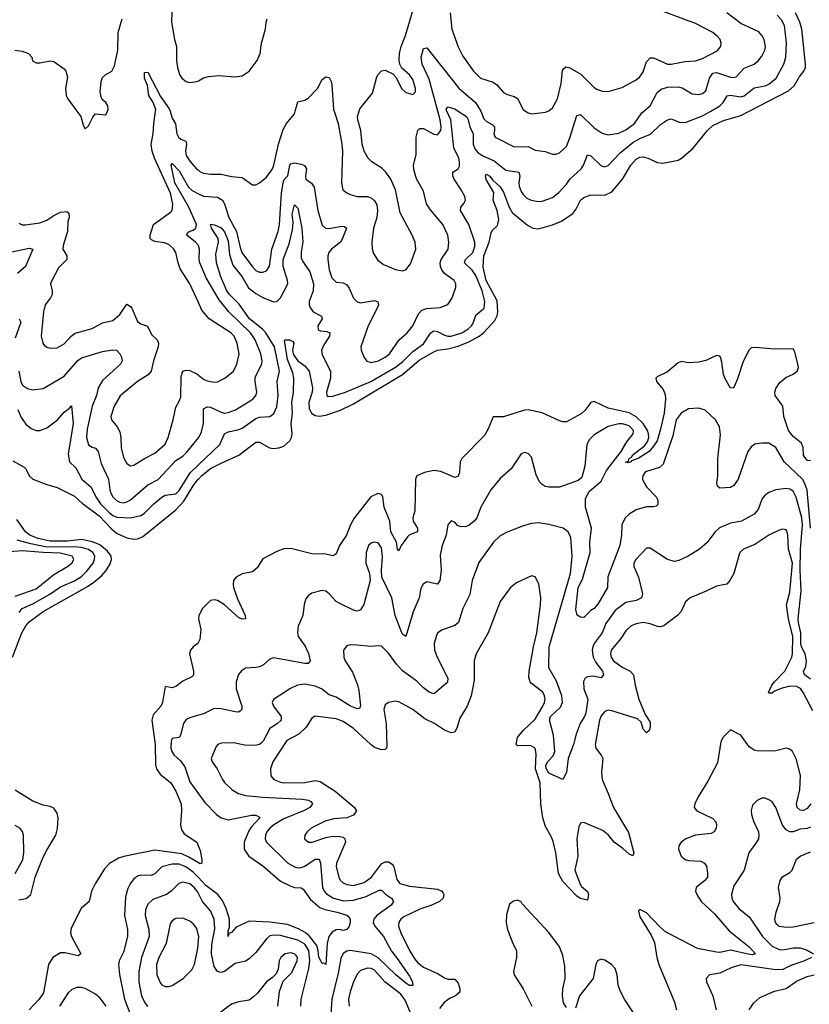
# Model space of a CAD drawing. Header units: inches. Extents: x 1694797 to 1849917, y 907313 to 1017959.
# Tile 643 of 656: x 1808975 to 1813503, y 964881 to 970524. Entities that reach past the tile are written whole.
import ezdxf

# ---------------------------------------------------------------- set-up
doc = ezdxf.new("R2010")
doc.units = ezdxf.units.IN
doc.header["$MEASUREMENT"] = 0
for name, color, linetype in [('B8906', 7, 'Continuous'), ('B8907', 7, 'Continuous'), ('B8916', 7, 'Continuous'), ('B8917', 7, 'Continuous')]:
    doc.layers.add(name, color=color, linetype=linetype)

msp = doc.modelspace()

# ---------------------------------------------------------------- linework, layer by layer
at = {"layer": 'B8906', "color": 5}
for points, elevation in [([(1809302.5, 970000), (1809324.9, 969970), (1809338.8, 969918.8), (1809350, 969898.8), (1809370, 969916), (1809394.7, 969965.3), (1809410, 969984), (1809470, 969978.8), (1809477.9, 970000)], 720), ([(1810000, 968902.5), (1809949.9, 969009.9), (1809895.9, 969095.9), (1809882.9, 969130), (1809869.8, 969190), (1809859.2, 969210), (1809830, 969236.5), (1809805.6, 969245.6), (1809750, 969252.6), (1809730, 969262.2), (1809723.7, 969270), (1809724.1, 969290), (1809741.7, 969350), (1809839.8, 969420.2), (1809848.6, 969431.4), (1809852.7, 969467.3), (1809839.6, 969530), (1809747.2, 969730), (1809734.9, 969770), (1809729.9, 969810), (1809740.7, 969870), (1809744, 969930), (1809754.1, 970000)], 680), ([(1809837, 970000), (1809850, 969959.7), (1809868, 969928), (1809877.1, 969870), (1809885.9, 969850), (1809898.9, 969838.9), (1809927.3, 969827.3), (1809930, 969820.7), (1809932.2, 969810), (1809925.7, 969770), (1809930, 969745.2), (1809950, 969713.5), (1809988.7, 969670), (1810000, 969661.1)], 680), ([(1810000, 969230.9), (1809983, 969250), (1809933.8, 969290), (1809937.5, 969302.5), (1809946.6, 969310), (1809970, 969318.3), (1809984.5, 969330), (1809989.3, 969350), (1809944.8, 969450), (1809865.5, 969590), (1809843.7, 969690), (1809850, 969700.3), (1809890, 969658.3), (1809943.9, 969563.9), (1809964.7, 969544.7), (1810000, 969527)], 660), ([(1808970, 969358.5), (1808990, 969349.3), (1809009.3, 969349.3), (1809090, 969360.9), (1809130, 969374.8), (1809170, 969402.3), (1809210, 969421.2), (1809245.8, 969425.8), (1809256.2, 969416.2), (1809258.5, 969390), (1809252.1, 969367.9), (1809248.8, 969310), (1809223.5, 969230), (1809222.4, 969210), (1809246.2, 969170), (1809244.5, 969150), (1809197.7, 969102.3), (1809158.5, 969030), (1809152.4, 969010), (1809161, 968970), (1809160.6, 968950), (1809152.1, 968930), (1809120.7, 968890), (1809111.3, 968850), (1809098.5, 968710), (1809107.4, 968670), (1809117.3, 968657.3), (1809130, 968647), (1809150, 968641.7), (1809190, 968643.9), (1809230, 968667.1), (1809269.9, 968710.1), (1809292.6, 968727.4), (1809390, 968753.8), (1809450, 968787.5), (1809510, 968799.3), (1809550, 968833.8), (1809590, 968892.9), (1809610, 968880.8), (1809617.4, 968870), (1809650, 968795.2), (1809670, 968781), (1809707.5, 968767.5), (1809730, 968719.5), (1809763.1, 968690), (1809770.2, 968670.2), (1809768.7, 968650), (1809742, 968570), (1809729.4, 968510), (1809711.4, 968488.6), (1809651.3, 968450), (1809551.1, 968368.9), (1809517.1, 968310), (1809497.8, 968250), (1809500.8, 968230), (1809535, 968190), (1809550, 968163), (1809555.9, 968130), (1809557.5, 968070), (1809570, 968014.9), (1809590, 967981.1), (1809610, 967967.2), (1809630, 967970.2), (1809690.4, 968009.6), (1809750, 968039.7), (1809810, 968092.3), (1809826.1, 968130), (1809855, 968230), (1809870, 968302.8), (1809890, 968337.3), (1809898.4, 968361.6), (1809900.6, 968479.4), (1809910.6, 968509.4), (1809930, 968516.3), (1809950, 968514.6), (1809990, 968495.5), (1810000, 968487.7)], 680), ([(1808930, 969192.9), (1809030, 969215.6), (1809050.3, 969210), (1809008.4, 969110), (1808963.2, 969070)], 660), ([(1808972.7, 968810), (1808982.5, 968790), (1808950, 968699.6)], 660), ([(1808970.8, 968510), (1808981.3, 968450), (1808990.4, 968430), (1809019.1, 968410), (1809050, 968402), (1809110, 968410.3), (1809230, 968481.2), (1809308.7, 968571.3), (1809330, 968587.1), (1809450, 968622.7), (1809510, 968632.2), (1809530, 968630.3), (1809548.5, 968608.5), (1809559.6, 968590), (1809563.6, 968570), (1809552.9, 968550), (1809450, 968456.3), (1809425.4, 968414.6), (1809414.7, 968370), (1809390.7, 968310), (1809362.9, 968177.1), (1809357.4, 968130), (1809370, 968087.3), (1809390, 968073.5), (1809410, 968067.7), (1809425.8, 968050), (1809441.5, 967981.5), (1809484.8, 967890), (1809491.3, 967830), (1809497.6, 967810), (1809509.5, 967790), (1809530, 967769.5), (1809550, 967759.2), (1809570, 967755.9), (1809590, 967760.8), (1809610, 967773.4), (1809710, 967858.7), (1809770, 967888.8), (1809870, 967998), (1809910, 968022.6), (1809934.1, 968045.9), (1810000, 968128.3)], 660), ([(1808964.8, 968290), (1808983.6, 968243.6), (1809010, 968205.6), (1809041.5, 968181.5), (1809070, 968170.2), (1809090.6, 968169.4), (1809130, 968185.2), (1809192.8, 968230), (1809230, 968275.2), (1809261.6, 968298.4), (1809271.5, 968311.5), (1809282.4, 968210), (1809253.5, 968033.5), (1809260.2, 967990), (1809296.2, 967956.2), (1809330.9, 967890), (1809385, 967845), (1809411.7, 967790), (1809438.7, 967750), (1809490, 967697.6), (1809510, 967682), (1809532.7, 967672.7), (1809610, 967669.7), (1809670, 967683.6), (1809690, 967696.6), (1809743.4, 967750), (1809790, 967787.5), (1809810, 967799.8), (1809870, 967807.2), (1809890, 967826.8), (1809952.2, 967927.8), (1810000, 967973.3)], 640), ([(1808935.5, 967995.5), (1809000.3, 967960.2), (1809010.4, 967950), (1809030.3, 967910.3), (1809050, 967890.5), (1809130, 967859.6), (1809190, 967843.2), (1809290, 967793.4), (1809332.7, 967752.7), (1809430, 967681.7), (1809503.7, 967603.6), (1809530, 967581.9), (1809590, 967554), (1809630, 967546.9), (1809650, 967548.5), (1809679.1, 967560.9), (1809870, 967715.5), (1809916, 967764), (1809970, 967852.2), (1809998.4, 967890), (1810000, 967891.8)], 620), ([(1808934.1, 966870), (1808987.1, 967010), (1809010, 967050.1), (1809030, 967074), (1809110, 967131.8), (1809364.4, 967275.6), (1809400.1, 967299.9), (1809443.5, 967336.5), (1809471.7, 967368.3), (1809494.1, 967405.9), (1809501.5, 967430), (1809499, 967450), (1809478.9, 967478.9), (1809433.9, 967513.9), (1809391.9, 967531.9), (1809330, 967544.2), (1809250, 967536.3), (1809150, 967535.4), (1809080.8, 967550), (1809032.4, 967570), (1809007.8, 967590), (1808959.1, 967659.1)], 620), ([(1808972.8, 967127.3), (1808990, 967149), (1809050, 967177.1), (1809147.8, 967232.2), (1809210, 967273.2), (1809290, 967308.8), (1809330, 967333.3), (1809359, 967361), (1809395.6, 967410), (1809404.3, 967430), (1809405.6, 967450), (1809394.5, 967470), (1809370, 967487.1), (1809330, 967498.9), (1809290, 967502.5), (1809130, 967500.4), (1809039.4, 967519.4), (1808961.6, 967541.6)], 640), ([(1808950, 967220.3), (1809070, 967262.2), (1809170, 967345), (1809250, 967390.9), (1809274, 967410), (1809285.5, 967430), (1809276.1, 967450), (1809207.1, 967467.1), (1809110, 967470), (1808990, 967480.9), (1808915, 967475)], 660), ([(1810000, 966956), (1809996.5, 966950), (1809970, 966929.8), (1809954.2, 966910), (1809948.5, 966890), (1809971.7, 966790), (1809971.5, 966768.5), (1809962.6, 966757.4), (1809910, 966733.3), (1809870, 966701.8), (1809850, 966694.2), (1809810, 966702.7), (1809794, 966610), (1809783.5, 966590), (1809740.5, 966539.5), (1809732.7, 966510), (1809751.6, 966370), (1809754.3, 966254.3), (1809760.5, 966230), (1809780.2, 966200.2), (1809842.5, 966150), (1809870, 966103.6), (1809900.1, 966030), (1809902.9, 965990), (1809897, 965910), (1809902, 965882), (1809917.8, 965857.8), (1809990.4, 965810), (1810000, 965786.4)], 620), ([(1810000, 966537.9), (1809950, 966523.5), (1809930, 966512.8), (1809914.5, 966490), (1809897.2, 966422.8), (1809890, 966409.5), (1809850, 966403.7), (1809843.1, 966390), (1809841.8, 966350), (1809848.1, 966330), (1809860.3, 966310), (1809896.3, 966276.3), (1809921.3, 966241.3), (1809950, 966155.5), (1810000, 966088.1)], 640), ([(1808970, 965479.9), (1809012.5, 965487.5), (1809039.3, 965510), (1809064.1, 965610), (1809110, 965724.6), (1809130, 965764.9), (1809183.2, 965850), (1809192, 965888), (1809195.8, 965950), (1809190, 965977.4), (1809170, 966005.3), (1809150, 966014.4), (1809110, 966022), (1809050, 966045.3), (1808948.4, 966108.4)], 620), ([(1808948.4, 965630), (1808993.6, 965710), (1808999.1, 965750), (1808996.4, 965850), (1808990.7, 965870.7), (1808976.9, 965890), (1808950, 965906.6)], 640), ([(1810000, 965691.9), (1809945.4, 965725.4), (1809904.3, 965744.3), (1809750, 965764.9), (1809571.5, 965728.5), (1809542.1, 965717.9), (1809490, 965687.6), (1809461.9, 965658.1), (1809407.4, 965572.6), (1809387.5, 965530), (1809373.1, 965470), (1809328.3, 965430), (1809270, 965316.9), (1809267.4, 965290), (1809273.1, 965270), (1809324.9, 965170), (1809310, 965159.1), (1809236, 965176), (1809210, 965176.7), (1809165.7, 965150), (1809140.6, 965110), (1809112.5, 964947.5), (1809087.3, 964910), (1809030, 964849.9)], 620), ([(1810000, 965608), (1809970, 965639.5), (1809928.6, 965670), (1809890, 965684.2), (1809850, 965684.4), (1809790.1, 965669.9), (1809750, 965628.9), (1809730, 965619.1), (1809670, 965620.7), (1809650, 965616.4), (1809630, 965601.1), (1809608.8, 965571.2), (1809595.5, 965544.5), (1809582, 965498), (1809576.1, 965390), (1809593.5, 965310), (1809594, 965270), (1809570, 965179.3), (1809546.4, 965130), (1809542.6, 965110), (1809547.1, 965052.9), (1809575.7, 964910), (1809606.1, 964830)], 640), ([(1810000, 965515.5), (1809992.3, 965530), (1809975.4, 965550), (1809950, 965571.7), (1809910, 965582), (1809887.3, 965572.7), (1809844.5, 965530), (1809817.8, 965510), (1809738.1, 965481.9), (1809710, 965454.8), (1809697.2, 965422.8), (1809695, 965390), (1809715.3, 965310), (1809717.1, 965270), (1809673.3, 965150), (1809659.2, 965070), (1809657.6, 965010), (1809674.3, 964930), (1809690, 964893.6), (1809708.6, 964868.6)], 660), ([(1810000, 965276.2), (1809990, 965316.4), (1809970, 965343.1), (1809950, 965358), (1809910, 965374), (1809870, 965372.4), (1809850, 965359.6), (1809838, 965342), (1809815.4, 965230), (1809772.7, 965150), (1809759.2, 965110), (1809761.6, 965050), (1809782.3, 965002.3), (1809791.5, 964991.5), (1809810, 964982.7), (1809830, 964982.7), (1809850, 964989.4), (1809911.6, 965028.4), (1809961.3, 965078.7), (1809977.1, 965110), (1809997.2, 965202.8), (1810000, 965246)], 680), ([(1809471.5, 964870), (1809436.5, 964916.5), (1809410, 964939.9), (1809350, 964972.5), (1809330, 964978.3), (1809302.5, 964977.5), (1809274.1, 964965.9), (1809253.3, 964946.7), (1809203.6, 964870)], 640)]:
    msp.add_lwpolyline(points, dxfattribs=dict(at, elevation=elevation))
at = {"layer": 'B8907', "color": 5}
for points, elevation in [([(1809848.9, 970628.9), (1809845.4, 970510), (1809862.6, 970410), (1809874.2, 970370), (1809874.6, 970290), (1809879.8, 970250), (1809890.8, 970210.8), (1809903.9, 970190), (1809930, 970169.1), (1809950, 970163.6), (1809990, 970169.2), (1810000, 970174.4)], 720), ([(1809477.9, 970000), (1809481.6, 970010), (1809479.6, 970030), (1809470, 970049.2), (1809447.1, 970067.1), (1809441.6, 970081.6), (1809437.2, 970110), (1809442, 970170), (1809450, 970192.7), (1809470, 970210.4), (1809503.7, 970230), (1809519.6, 970260.4), (1809538, 970350), (1809540.5, 970450), (1809562.5, 970530)], 720), ([(1808947.3, 970350), (1808990, 970342.9), (1809026, 970330), (1809044.9, 970310), (1809049.1, 970289.1), (1809070, 970277.6), (1809090, 970276.9), (1809150, 970288.1), (1809170, 970284.7), (1809230, 970242.4), (1809240.3, 970230), (1809250, 970194), (1809238.7, 970130), (1809241.1, 970090), (1809250.4, 970070), (1809302.5, 970000)], 720), ([(1809754.1, 970000), (1809755.6, 970010), (1809740.4, 970050), (1809716.1, 970090), (1809707.1, 970147.1), (1809691.3, 970190), (1809690, 970220.7), (1809710, 970224.2), (1809783.1, 970083.1), (1809832.9, 970012.9), (1809837, 970000)], 680)]:
    msp.add_lwpolyline(points, dxfattribs=dict(at, elevation=elevation))
at = {"layer": 'B8916', "color": 5}
for points, elevation in [([(1810000, 967891.8), (1810017.1, 967910), (1810070, 967951.1), (1810130, 967983.5), (1810232.2, 968027.8), (1810330, 968102.7), (1810350, 968103.7), (1810408, 968070), (1810430, 968066), (1810460.7, 968070), (1810490, 968080.1), (1810524.9, 968110), (1810534.5, 968130), (1810536.7, 968150), (1810531.3, 968210), (1810538.9, 968270), (1810536.1, 968330), (1810545.4, 968390), (1810546.6, 968470), (1810540.8, 968500.8), (1810510, 968577.2), (1810494, 968686), (1810498, 968690), (1810522, 968690), (1810540.7, 968680.7), (1810547.3, 968670), (1810539.5, 968630), (1810544.2, 968604.2), (1810569.2, 968569.2), (1810610, 968539.7), (1810634.5, 968510), (1810654.6, 968414.6), (1810651.9, 968390), (1810633.9, 968330), (1810635, 968295), (1810648.8, 968268.8), (1810670, 968255.7), (1810692.3, 968252.3), (1810730, 968257.1), (1810814.1, 968285.9), (1810890, 968322.1), (1811170, 968490.4), (1811266.2, 968573.8), (1811350, 968621.5), (1811370, 968631), (1811430, 968638), (1811490, 968653.9), (1811550, 968678.4), (1811610, 968710.1), (1811634.5, 968730), (1811700.2, 968799.8), (1811713.6, 968826.4), (1811717.6, 968850), (1811712.4, 968912.4), (1811650, 969029.3), (1811633.3, 969106.7), (1811636.6, 969170), (1811667.2, 969250), (1811677.7, 969302.3), (1811684.7, 969315.3), (1811715.1, 969344.9), (1811721.7, 969378.3), (1811713.6, 969430), (1811690.6, 969490), (1811694.4, 969534.4), (1811650, 969608.4), (1811645.7, 969630), (1811650, 969638.9), (1811670, 969627.4), (1811685.9, 969605.9), (1811730, 969567.1), (1811750, 969535), (1811781.3, 969450), (1811799.6, 969419.6), (1811886.1, 969346.1), (1811917.6, 969330), (1811950, 969325.1), (1812030, 969347.8), (1812080.8, 969370), (1812146.3, 969413.7), (1812164.4, 969435.6), (1812190, 969490.3), (1812210, 969504.9), (1812250, 969520.2), (1812330, 969519.1), (1812370, 969537.7), (1812430.7, 969609.3), (1812479.1, 969690), (1812510, 969724.2), (1812530, 969735.4), (1812550, 969737.6), (1812579.1, 969730), (1812630, 969706.3), (1812662, 969702), (1812750, 969719.7), (1812770, 969731.1), (1812834.7, 969785.3), (1812918, 969890), (1812950, 969918.5), (1813010, 969947.2), (1813110, 969975), (1813158, 970000)], 620), ([(1810000, 967973.3), (1810122.3, 968090), (1810150, 968151.3), (1810170, 968162), (1810225.9, 968174.1), (1810250, 968183.9), (1810330, 968239.3), (1810350, 968245.9), (1810410, 968250.2), (1810431.9, 968268.1), (1810450, 968304.9), (1810457.8, 968370), (1810451.9, 968450), (1810464.6, 968510), (1810436.2, 968650), (1810386.4, 968730), (1810368, 968750), (1810293.6, 968810), (1810234.5, 968894.5), (1810177.7, 968950), (1810163.2, 968970), (1810128.1, 969050), (1810103, 969130), (1810100.1, 969179.9), (1810115.5, 969250), (1810112.8, 969270), (1810074.5, 969330), (1810070, 969352.9), (1810091.8, 969348.2), (1810130, 969331.1), (1810150, 969308), (1810170, 969257.7), (1810177.9, 969177.9), (1810197.8, 969117.8), (1810250.8, 969050.8), (1810287.4, 968987.4), (1810330, 968954.4), (1810370, 968931.5), (1810430, 968907.6), (1810450, 968909.3), (1810470, 968930.2), (1810512.1, 969010), (1810511.3, 969030), (1810486.4, 969110), (1810485.3, 969150), (1810519.6, 969240.4), (1810539.9, 969320.1), (1810543.2, 969363.2), (1810537.1, 969410), (1810550, 969462.4), (1810570, 969443.8), (1810593.3, 969330), (1810598.3, 969250), (1810588.4, 969191.6), (1810590, 969158.8), (1810598.5, 969138.5), (1810638.8, 969078.8), (1810660.4, 969010), (1810658.8, 968970), (1810634.6, 968910), (1810635.3, 968890), (1810641.8, 968870), (1810657.3, 968850), (1810705.2, 968825.2), (1810710.2, 968810), (1810685.5, 968770), (1810686.6, 968746.6), (1810700.1, 968740.1), (1810736.6, 968736.6), (1810753.1, 968730), (1810751, 968710), (1810718.5, 968661.5), (1810705.6, 968630), (1810710, 968603.7), (1810757, 968510), (1810756.8, 968470), (1810734.7, 968390), (1810737.1, 968370), (1810744.6, 968364.6), (1810770, 968366.2), (1810844.2, 968390), (1810988.9, 968450), (1811130, 968532.8), (1811170, 968563), (1811230, 968622.2), (1811290, 968667.3), (1811330, 968728.4), (1811342.5, 968737.5), (1811350, 968740.9), (1811370, 968737.7), (1811410, 968715.8), (1811430, 968709.6), (1811450, 968710.1), (1811510, 968729.7), (1811544.2, 968750), (1811566.4, 968770), (1811575.4, 968784.6), (1811590.8, 968830), (1811638.4, 968870), (1811642.4, 968910), (1811626.9, 968970), (1811590, 969058.7), (1811570, 969088.3), (1811526.5, 969130), (1811531.4, 969150), (1811573.5, 969190), (1811584.3, 969224.3), (1811583.9, 969250), (1811551.1, 969351.1), (1811503.5, 969430), (1811504.7, 969450), (1811521.5, 969470), (1811530.6, 969489.4), (1811527.5, 969510), (1811506.8, 969550), (1811467, 969610), (1811459.3, 969630), (1811458.7, 969650), (1811490, 969670.4), (1811496.1, 969683.9), (1811497.2, 969710), (1811492.6, 969730), (1811465.2, 969790), (1811446.3, 969950), (1811424.8, 970000)], 640), ([(1810000, 969527), (1810030, 969511.9), (1810110, 969507.3), (1810137.5, 969490), (1810149.1, 969469.1), (1810173.5, 969390), (1810217.5, 969310), (1810238.5, 969218.5), (1810249.6, 969190), (1810310, 969107.6), (1810330, 969086), (1810350, 969077.7), (1810370, 969078), (1810390, 969085.2), (1810407.9, 969112.1), (1810421.3, 969210), (1810456.7, 969310), (1810465, 969350), (1810476.5, 969530), (1810485.2, 969590), (1810492.2, 969607.8), (1810511.9, 969630), (1810524, 969690), (1810530, 969698.2), (1810550, 969703.4), (1810590, 969696.4), (1810607.9, 969687.9), (1810619.1, 969670), (1810613.3, 969630), (1810615.2, 969610), (1810647.6, 969587.6), (1810664.1, 969564.1), (1810684.4, 969430), (1810710, 969347.2), (1810729.5, 969329.5), (1810746.8, 969326.8), (1810821.7, 969341.7), (1810838.2, 969338.2), (1810848.2, 969330), (1810826.6, 969270), (1810814.6, 969250), (1810763.5, 969210), (1810748.1, 969190), (1810742.1, 969170), (1810741.1, 969150), (1810750, 969091), (1810765, 969045), (1810790, 969019.5), (1810830, 969015.5), (1810850, 969005.2), (1810864.7, 968984.7), (1810890, 968928.4), (1810910, 968906.3), (1810930, 968901.2), (1811010, 968915), (1811027.8, 968907.7), (1811031.8, 968890), (1811024.8, 968870), (1810973.5, 968770), (1810932, 968650), (1810932.2, 968630), (1810950, 968587.7), (1810966.3, 968566.3), (1810990, 968559.1), (1811032.8, 968570), (1811070.8, 968590), (1811095.3, 968610), (1811151.3, 968688.7), (1811197.1, 968730), (1811230, 968769.2), (1811261.7, 968838.3), (1811280.4, 968859.7), (1811310, 968869.3), (1811385.6, 968874.4), (1811430, 968891.5), (1811453.5, 968926.5), (1811476.8, 968990), (1811475.6, 969010), (1811466.2, 969030), (1811410.3, 969070.3), (1811394.7, 969090), (1811387.7, 969110), (1811385.6, 969130), (1811391.2, 969150), (1811432.5, 969210), (1811436.5, 969250), (1811429.8, 969290), (1811400.9, 969350), (1811330, 969434.5), (1811308.2, 969468.2), (1811290, 969542), (1811250, 969611.8), (1811234.7, 969665.2), (1811233.7, 969690), (1811248.3, 969750), (1811248.9, 969851.1), (1811257.6, 969890), (1811270, 969901.3), (1811290, 969900.9), (1811350, 969867.7), (1811370, 969865.2), (1811389.8, 969890), (1811392, 969908), (1811386, 969950), (1811372.6, 970000)], 660), ([(1810000, 969661.1), (1810010, 969653.2), (1810030, 969645), (1810070, 969639.8), (1810130, 969639.8), (1810190, 969626.2), (1810250, 969619.7), (1810310, 969578.4), (1810330, 969578.4), (1810350, 969588.4), (1810390, 969622), (1810424.2, 969670), (1810432.8, 969690), (1810459.4, 969810), (1810485.9, 969894.1), (1810505.8, 969930), (1810550, 969983.9), (1810554.7, 970000)], 680), ([(1810778.5, 970000), (1810801.5, 969930), (1810822.4, 969810), (1810826, 969770), (1810819.6, 969590), (1810828.7, 969550), (1810850, 969532), (1810870, 969522.3), (1810910, 969511.7), (1810970, 969510.2), (1810990, 969503.6), (1811010, 969486.7), (1811022.7, 969462.7), (1811027, 969430), (1811022.7, 969390), (1811004.5, 969330), (1810994.9, 969250), (1810995.3, 969210), (1811003.6, 969183.6), (1811027, 969147), (1811061.6, 969121.6), (1811130, 969092.9), (1811170, 969084.9), (1811190, 969090.5), (1811215.8, 969124.2), (1811245.6, 969210), (1811242.2, 969250), (1811225.6, 969290), (1811157.3, 969417.3), (1811129.8, 969550), (1811103.5, 969610), (1811074.8, 969650), (1811052.4, 969672.4), (1810994.3, 969710), (1810974, 969730), (1810951.2, 969770), (1810938, 969810), (1810932.1, 969890), (1810913.6, 969950), (1810911.6, 969970), (1810921.4, 970000)], 680), ([(1811490.1, 970000), (1811536.1, 969970), (1811547.5, 969950), (1811556.6, 969910), (1811574.5, 969870), (1811575.2, 969810), (1811585, 969785), (1811602.8, 969762.8), (1811630, 969743.3), (1811695.3, 969715.3), (1811762.6, 969662.6), (1811837.4, 969650), (1811843.2, 969630), (1811836.8, 969590), (1811839, 969570), (1811850, 969539.5), (1811861.6, 969521.6), (1811882.1, 969502.1), (1811907.7, 969490), (1811950, 969482.8), (1811970, 969483.9), (1812030, 969505.2), (1812066.2, 969533.8), (1812110, 969580.8), (1812129.8, 969610), (1812194.9, 969670), (1812208.8, 969690), (1812229.9, 969750.1), (1812250, 969744.1), (1812310, 969686.8), (1812330, 969680.2), (1812350, 969689.2), (1812418.8, 969761.2), (1812490, 969820.6), (1812530, 969843.6), (1812592, 969868), (1812650, 969923.2), (1812690, 969950.3), (1812710, 969956.5), (1812756.9, 969936.9), (1812790, 969934.5), (1812890, 969973.2), (1812937.5, 970000)], 640), ([(1811618.3, 970000), (1811635.5, 969955.5), (1811650, 969942.1), (1811684.1, 969924.1), (1811697.2, 969910), (1811698.2, 969890), (1811692.9, 969870), (1811701.3, 969850), (1811810, 969795.9), (1811890, 969797.7), (1811930, 969776.8), (1811988.6, 969768.6), (1812030, 969752.9), (1812050, 969752.9), (1812070, 969760.9), (1812110, 969798), (1812130, 969847), (1812170, 969974.3), (1812190, 969980.2), (1812270, 969904.2), (1812314.4, 969874.4), (1812350, 969864.7), (1812410, 969873.9), (1812450, 969893.6), (1812499.8, 969930), (1812542.9, 969990), (1812554.6, 970000)], 660), ([(1811876.1, 970000), (1811890, 969990.3), (1811910, 969985.5), (1811990, 969994.9), (1812004.3, 970000)], 680), ([(1810000, 968128.3), (1810001.4, 968130), (1810018.1, 968161.9), (1810029.4, 968210.6), (1810030, 968293.4), (1810050, 968305.4), (1810070, 968304.1), (1810130, 968275.8), (1810150, 968270.1), (1810170, 968273.1), (1810212, 968288), (1810311.1, 968350), (1810328.2, 968370), (1810335.6, 968390), (1810325.3, 968450), (1810325.4, 968474.6), (1810363.4, 968550), (1810365, 968570), (1810357.9, 968610), (1810325.4, 968690), (1810298.7, 968730), (1810173.7, 968850), (1810118.9, 968918.9), (1810044.3, 969044.3), (1810007.1, 969130), (1810003.4, 969150), (1810007, 969210), (1810000.8, 969230), (1810000, 969230.9)], 660), ([(1810000, 968487.7), (1810030, 968464.1), (1810050, 968455.1), (1810090, 968446), (1810110, 968448), (1810151.9, 968470), (1810201.2, 968510), (1810221, 968550), (1810233.6, 968606.4), (1810222.2, 968670), (1810204.5, 968710), (1810185, 968730), (1810061.2, 968810), (1810019.9, 968859.9), (1810000, 968902.5)], 680), ([(1813510, 967995.1), (1813490, 967998.7), (1813470, 968027.6), (1813467.5, 968070), (1813457.5, 968097.5), (1813410, 968135.8), (1813384, 968170), (1813356.1, 968250), (1813349.9, 968310), (1813307.4, 968370), (1813305.7, 968390), (1813311.1, 968410), (1813334.2, 968445.7), (1813367.2, 968472.8), (1813410, 968493.1), (1813433.6, 968510), (1813440.2, 968530), (1813437.5, 968550), (1813419.8, 968619.8), (1813410, 968638.2), (1813304.8, 968635.2), (1813194.3, 968645.7), (1813170, 968642.8), (1813153.3, 968626.7), (1813121.4, 968558.6), (1813090, 968465.2), (1813070, 968415.3), (1813066, 968414), (1813050, 968413.2), (1813018.3, 968470), (1813009.7, 968490.3), (1813001.1, 968561.1), (1812993.3, 968590), (1812990, 968595.1), (1812970, 968599.3), (1812908.7, 968571.3), (1812870, 968561.6), (1812810, 968558.4), (1812770, 968564.5), (1812750, 968558.4), (1812690, 968506), (1812630, 968477.2), (1812622.8, 968470), (1812626, 968450), (1812664.7, 968404.7), (1812675.4, 968375.4), (1812678.9, 968350), (1812670.1, 968270.1), (1812650, 968177.7), (1812630, 968110.8), (1812610, 968079.5), (1812583.5, 968050), (1812520.9, 968010), (1812483.6, 967996.4), (1812480.3, 967990), (1812463.6, 967983.6), (1812450.5, 967989.5), (1812450, 967986), (1812449.9, 967990), (1812465.1, 967994.9), (1812469.9, 968010), (1812483.1, 968016.9), (1812489.9, 968030), (1812557.8, 968082.2), (1812575.2, 968104.8), (1812581.9, 968130), (1812581.5, 968150), (1812574.8, 968170), (1812549.6, 968209.6), (1812510, 968248.2), (1812470, 968270.8), (1812350, 968297.2), (1812270, 968336.5), (1812250, 968330.9), (1812215.9, 968284.1), (1812194.2, 968265.8), (1812110, 968218.6), (1812090, 968218.6), (1812070, 968224.8), (1811970, 968271.7), (1811890, 968287.7), (1811870, 968285.7), (1811750, 968248.4), (1811690, 968248), (1811661.4, 968178.6), (1811639.3, 968140.7), (1811510.2, 968010), (1811501.5, 967990), (1811496.5, 967930), (1811490, 967907.3), (1811470, 967900.4), (1811390, 967934.1), (1811350, 967940.6), (1811295.3, 967930), (1811253.2, 967910), (1811244.1, 967890), (1811240.5, 967710), (1811229.4, 967670), (1811231, 967650), (1811256.1, 967610), (1811256.9, 967590), (1811210, 967571.3), (1811198.9, 967561.1), (1811161.5, 967510), (1811150, 967479.3), (1811142, 967490), (1811136.5, 967530), (1811102.9, 967590), (1811097.4, 967650), (1811064.1, 967730), (1811057.2, 967790), (1811050, 967802.9), (1811029.5, 967809.5), (1810988.9, 967790), (1810893.3, 967666.7), (1810871.1, 967628.9), (1810848.6, 967570), (1810809.5, 967510.5), (1810790, 967463.6), (1810782.2, 967457.8), (1810770, 967452.4), (1810730, 967461.2), (1810650, 967462.7), (1810530, 967492.9), (1810490, 967492.4), (1810450, 967476.5), (1810370, 967433.8), (1810337, 967383), (1810310, 967359.3), (1810250, 967348.1), (1810217.3, 967330), (1810201.8, 967310), (1810198.7, 967290), (1810201.7, 967270), (1810224.3, 967204.3), (1810268.9, 967110), (1810270, 967089.6), (1810250, 967087.8), (1810230, 967098.9), (1810150.3, 967170.3), (1810110, 967195.7), (1810090, 967199.6), (1810070, 967195), (1810023.5, 967150), (1810003, 967110), (1810000.2, 967090), (1810014.4, 967030), (1810008.8, 966971.2), (1810000, 966956)], 620), ([(1813509.1, 967610), (1813490, 967828), (1813475.8, 967870), (1813463.8, 967890), (1813358.9, 967990), (1813311.6, 968071.6), (1813270, 968097.7), (1813230, 968098), (1813190, 968092.1), (1813170, 968076.9), (1813150.2, 968050), (1813095, 967890), (1813070, 967854.3), (1813050, 967843.5), (1812990, 967838.4), (1812977, 967850), (1812972.8, 967870), (1812977.5, 967910), (1812978.3, 968010), (1812994.2, 968145.8), (1812988.4, 968190), (1812965, 968230), (1812905.7, 968285.7), (1812870, 968297.8), (1812810, 968293.8), (1812767.7, 968270), (1812739.8, 968230), (1812720.3, 968139.7), (1812663.8, 967976.2), (1812643.1, 967956.9), (1812570, 967935.5), (1812560.3, 967930), (1812547.8, 967910), (1812546.5, 967890), (1812555.3, 967870), (1812570, 967846), (1812623.7, 967790), (1812633.4, 967770), (1812633.9, 967746.1), (1812623.7, 967736.3), (1812610, 967732.8), (1812570, 967731.8), (1812510, 967714.4), (1812470, 967690.6), (1812446.4, 967670), (1812428.6, 967630), (1812426.3, 967570), (1812415.5, 967510), (1812348.2, 967331.8), (1812344.9, 967270), (1812290, 967173.6), (1812270, 967149.7), (1812250, 967138.7), (1812210, 967098.4), (1812190, 967099.5), (1812171.2, 967111.2), (1812164.8, 967144.8), (1812177.8, 967270), (1812202.1, 967317.9), (1812245.8, 967470), (1812244.9, 967530), (1812253.8, 967610), (1812220.2, 967730), (1812220.2, 967779.8), (1812239.7, 967820.3), (1812310, 967879.5), (1812339.3, 967940.7), (1812423.4, 968050), (1812455.6, 968104.4), (1812492.2, 968150), (1812494.1, 968170), (1812470, 968196.5), (1812431.3, 968208.7), (1812410, 968208), (1812350, 968192.1), (1812270, 968144.8), (1812242.1, 968117.9), (1812227.2, 968090), (1812215, 967965), (1812199.1, 967900.9), (1812177.3, 967882.7), (1812070, 967845.7), (1812010, 967845.1), (1811988.9, 967848.9), (1811970, 967859.6), (1811955.6, 967875.6), (1811936.4, 967916.4), (1811910, 968017.2), (1811890, 968038), (1811870, 968043.7), (1811850, 968036), (1811793, 967950), (1811730, 967894.5), (1811676.4, 967830), (1811619, 967730), (1811596.9, 967670), (1811581.8, 967650), (1811550, 967624.8), (1811530, 967617.8), (1811499.3, 967619.3), (1811486.3, 967626.3), (1811470, 967645.2), (1811450, 967652.7), (1811430.8, 967630), (1811421.1, 967570), (1811396.9, 967510), (1811385.3, 967454.7), (1811390.9, 967369.1), (1811384.6, 967310), (1811370, 967289.8), (1811310, 967302), (1811287.8, 967290), (1811275.6, 967264.4), (1811265, 967210), (1811232, 967130), (1811190, 966989.6), (1811170, 967002.4), (1811166.3, 967010), (1811128.2, 967110), (1811108.6, 967210), (1811051.6, 967330), (1811049.5, 967369.5), (1811054.8, 967445.2), (1811050, 967497), (1811030, 967526.9), (1811004, 967530), (1810990, 967524), (1810976, 967510), (1810961.8, 967470), (1810959.6, 967410), (1810981.3, 967350), (1810984.4, 967310), (1810947.5, 967172.5), (1810930, 967141.3), (1810910, 967134.8), (1810890, 967140.8), (1810810, 967177.9), (1810788.9, 967190), (1810750, 967234), (1810730, 967248.5), (1810710, 967253.7), (1810650, 967238), (1810630, 967222.7), (1810615.8, 967204.2), (1810607.1, 967172.9), (1810599.3, 967110), (1810572.5, 967047.5), (1810568.4, 967011.6), (1810572.4, 966990), (1810612.9, 966932.9), (1810631.3, 966891.3), (1810640.3, 966850), (1810630, 966835.1), (1810610, 966834.4), (1810430, 966867.7), (1810410, 966859.1), (1810372.9, 966827.1), (1810350, 966816.2), (1810330, 966810.7), (1810270, 966807.1), (1810247.6, 966792.4), (1810230, 966771.8), (1810216.5, 966730), (1810217.1, 966690), (1810248.2, 966590), (1810248.7, 966570), (1810239.3, 966560.7), (1810230, 966556), (1810210, 966556.8), (1810130, 966574.5), (1810090, 966575.9), (1810030, 966546.6), (1810000, 966537.9)], 640), ([(1813510, 966745.3), (1813475.6, 966770), (1813470, 966789.2), (1813482.5, 966817.4), (1813486.2, 966850), (1813478.1, 966890), (1813457.9, 966930), (1813453.3, 966950), (1813454.3, 967010), (1813440.4, 967070), (1813438.7, 967090), (1813456, 967250), (1813450.8, 967370), (1813451.9, 967488.1), (1813464.4, 967630), (1813459.1, 967670), (1813426.8, 967786.8), (1813410, 967821.5), (1813390, 967834), (1813370, 967836.7), (1813310, 967829.9), (1813270, 967814.4), (1813245.2, 967794.8), (1813230, 967775.8), (1813210, 967716.2), (1813185.7, 967690), (1813113, 967650), (1813050, 967637.8), (1812988.5, 967611.5), (1812963.5, 967590), (1812914.3, 967525.7), (1812872.4, 967490), (1812808, 967450), (1812755.4, 967424.6), (1812730, 967419.8), (1812690, 967429.8), (1812590, 967496.2), (1812570, 967495.1), (1812508.6, 967431.4), (1812496.9, 967410), (1812495.8, 967390), (1812523.3, 967330), (1812546, 967234), (1812539.5, 967210), (1812510, 967195.3), (1812450, 967183.2), (1812390, 967138.3), (1812336.5, 967063.5), (1812314.2, 967010), (1812269.1, 966950), (1812261.5, 966930), (1812257.9, 966910), (1812263.3, 966870), (1812279.5, 966839.5), (1812315.9, 966790), (1812322.4, 966770), (1812310, 966752.8), (1812261.8, 966761.8), (1812230, 966758.5), (1812217.8, 966750), (1812208.2, 966731.8), (1812209.2, 966690), (1812232.1, 966630), (1812221.1, 966550), (1812214.2, 966530), (1812189.2, 966490.8), (1812165.5, 966430), (1812150, 966369.6), (1812120.3, 966290), (1812110.2, 966209.8), (1812090, 966169.7), (1812010, 966206.5), (1811993.4, 966233.4), (1811992.4, 966250), (1812001.7, 966270), (1812034.8, 966305.2), (1812042.7, 966330), (1812035.7, 966424.3), (1812012.5, 966510), (1812019.6, 966530), (1812076.2, 966583.8), (1812088.3, 966610), (1812082.9, 966650), (1812053.9, 966733.9), (1812009.4, 966809.4), (1812010.6, 966930), (1812133.1, 967350), (1812143.7, 967450), (1812135.9, 967555.9), (1812119.7, 967590), (1812091.8, 967610), (1812010, 967632), (1811950, 967639.9), (1811910, 967637.3), (1811857.6, 967622.4), (1811770, 967587.1), (1811730, 967566), (1811691.6, 967530), (1811607, 967413), (1811570.2, 967310), (1811557.1, 967230), (1811515.6, 967150), (1811492, 967070), (1811470, 967053.1), (1811393.9, 967026.1), (1811371.5, 967008.5), (1811365.1, 966994.9), (1811351.3, 966950), (1811353.7, 966910), (1811368.8, 966870), (1811430.9, 966750), (1811428.4, 966730), (1811420.6, 966719.4), (1811355.4, 966664.6), (1811350, 966660.4), (1811322.4, 966670), (1811290, 966694.8), (1811252.5, 966732.5), (1811170, 966791.9), (1811134.9, 966830), (1811090, 966894), (1811050, 966934), (1811030, 966936.4), (1810988.1, 966931.9), (1810910, 966940.4), (1810870, 966940.5), (1810850, 966935.6), (1810832.2, 966910), (1810833.8, 966870), (1810841.3, 966850), (1810884.2, 966784.2), (1810911.3, 966711.3), (1810919.1, 966679.1), (1810929, 966591), (1810923.1, 966576.9), (1810910, 966574), (1810872.1, 966590), (1810790, 966642.2), (1810750, 966655.2), (1810705.1, 966690), (1810670, 966705.4), (1810610, 966716.7), (1810568.9, 966711.1), (1810528.3, 966691.7), (1810431.3, 966628.7), (1810423.6, 966610), (1810430.2, 966590), (1810475, 966530), (1810474.2, 966510), (1810452.8, 966490), (1810410, 966462.7), (1810371.9, 966390), (1810361.1, 966378.9), (1810350, 966370.6), (1810333.4, 966366.6), (1810290, 966364.7), (1810265.8, 966365.8), (1810200.6, 966380.6), (1810130, 966378.7), (1810110.5, 966370), (1810101.5, 966358.5), (1810073.1, 966290), (1810079.6, 966270), (1810108.2, 966230), (1810137.2, 966170), (1810150, 966152.9), (1810192.8, 966110), (1810228.9, 966088.9), (1810270, 966078.7), (1810367.8, 966067.8), (1810596.3, 966056.3), (1810631.2, 966051.2), (1810644.2, 966044.2), (1810654.3, 966030), (1810639.1, 966010), (1810602.8, 965990), (1810490, 965944.3), (1810433.2, 965910), (1810410.2, 965890), (1810392.5, 965870), (1810383.7, 965850), (1810383, 965830), (1810391.2, 965810), (1810510, 965692.5), (1810550, 965668.8), (1810570, 965663.9), (1810590, 965665.1), (1810610, 965673.1), (1810670, 965712.2), (1810693.2, 965713.2), (1810700.4, 965690), (1810710.6, 965550), (1810720.4, 965530), (1810734.8, 965514.8), (1810770, 965491.8), (1810830, 965473.8), (1810890, 965477.8), (1810961, 965499), (1811035.8, 965535.8), (1811050, 965534.7), (1811072.8, 965512.8), (1811106.5, 965490), (1811117.8, 965470), (1811104.2, 965450), (1811022.5, 965390), (1811005.3, 965370), (1811002.6, 965350), (1811012.1, 965330), (1811060.6, 965270), (1811106.1, 965186.1), (1811136.4, 965150), (1811210, 965043.2), (1811227.9, 965010), (1811230.1, 964989.9), (1811210, 964988.6), (1811190, 965002.7), (1811131.5, 965050), (1811030, 965146.7), (1810990.7, 965170.7), (1810870, 965190.4), (1810850, 965185.4), (1810830, 965171.7), (1810816.5, 965143.5), (1810801, 965059), (1810764.8, 964910), (1810752.3, 964710)], 660), ([(1813522.7, 966562.7), (1813467.7, 966667.7), (1813451.2, 966691.2), (1813430, 966702.4), (1813390, 966703.6), (1813346.3, 966693.7), (1813303.9, 966676), (1813290, 966665.2), (1813270, 966663.7), (1813268.5, 966668.5), (1813288.4, 966710), (1813303.4, 966730), (1813363.2, 966790), (1813403, 966870), (1813406.5, 966890), (1813407.5, 966990), (1813383.3, 967090), (1813372.4, 967170), (1813390, 967243), (1813405.8, 967410), (1813384, 967490), (1813379.9, 967570), (1813374.1, 967594.1), (1813370, 967600.5), (1813350, 967604.8), (1813330, 967598.4), (1813270, 967569), (1813190, 967517.3), (1813124.4, 967490), (1813106.8, 967473.2), (1813100, 967460), (1813070.1, 967349.9), (1813047.4, 967310), (1813030.4, 967290), (1812970, 967278.2), (1812911.7, 967248.3), (1812819.1, 967210), (1812792.7, 967187.3), (1812767, 967133), (1812749.4, 967110.6), (1812669.4, 967050.6), (1812650, 967044.4), (1812633.1, 967046.9), (1812590, 967062.2), (1812550, 967068.5), (1812510, 967061.7), (1812481.1, 967050), (1812450, 967021.5), (1812421.7, 966978.3), (1812366, 966910), (1812362, 966890), (1812366.3, 966870), (1812380.6, 966850), (1812430, 966812.6), (1812474.6, 966790), (1812494.5, 966770), (1812503.2, 966710), (1812525.9, 966630), (1812561.5, 966541.5), (1812590, 966497.3), (1812591, 966470), (1812583.8, 966450), (1812570, 966437.6), (1812550, 966458), (1812538.2, 966498.1), (1812516.9, 966516.9), (1812370, 966563.8), (1812350, 966566.3), (1812330, 966559.8), (1812310, 966535.1), (1812299.8, 966510), (1812274.7, 966370), (1812278.6, 966350), (1812309, 966310), (1812318, 966290), (1812310.2, 966209.8), (1812314, 966170), (1812350.1, 966090), (1812379.1, 966010), (1812466.7, 965866.7), (1812495.9, 965750), (1812490, 965732.3), (1812470, 965741.2), (1812434.3, 965774.3), (1812382.9, 965810), (1812351.1, 965851.1), (1812318, 965878), (1812210, 965923.4), (1812190, 965919.2), (1812180.9, 965899.1), (1812168.9, 965830), (1812176.1, 965730), (1812158, 965650), (1812189.4, 965569.4), (1812197.1, 965557.1), (1812230, 965528), (1812236.5, 965510), (1812230, 965477.2), (1812190, 965487.4), (1812170, 965500.5), (1812090, 965586), (1812064.1, 965630), (1812048.8, 965750), (1812033.8, 965813.8), (1812022.8, 965842.8), (1811990, 965899.7), (1811973.9, 965950), (1811962.9, 966030), (1811960.1, 966150), (1811932.7, 966230), (1811936.6, 966316.6), (1811929.9, 966349.9), (1811904.2, 966364.2), (1811830, 966363.1), (1811822, 966370), (1811829.9, 966410), (1811861.9, 966450), (1811930, 966515.2), (1811975.6, 966590), (1811985.2, 966610), (1811988.1, 966630), (1811984.7, 966650), (1811974.1, 966670), (1811910, 966720.4), (1811902.5, 966730), (1811895.3, 966755.3), (1811897.1, 966790), (1811920.7, 966930), (1811940.4, 967010), (1811961.6, 967170), (1811962.7, 967210), (1811951, 967291), (1811931.1, 967331.1), (1811910, 967336.2), (1811823.4, 967296.6), (1811790, 967269.6), (1811730, 967189.5), (1811661.3, 967010), (1811591.6, 966890), (1811580.9, 966850), (1811580.7, 966739.3), (1811563.8, 966650), (1811541.8, 966590), (1811498.4, 966521.6), (1811483.8, 966470), (1811470, 966441.1), (1811450, 966436.5), (1811410, 966453), (1811353.7, 966490), (1811297.7, 966517.7), (1811228.4, 966570), (1811150, 966614.8), (1811130, 966617.7), (1811090, 966611.2), (1811070, 966598.4), (1811062.9, 966570), (1811075.8, 966490), (1811080.5, 966359.5), (1811078.3, 966350), (1811070, 966342.3), (1811050, 966340.3), (1811010, 966353.8), (1810990, 966367.4), (1810890, 966461.7), (1810830, 966501.3), (1810790, 966516.5), (1810670, 966533.1), (1810650, 966522), (1810616.8, 966470), (1810575.2, 966430), (1810506.7, 966393.4), (1810426.9, 966270), (1810412.9, 966230), (1810416, 966190), (1810432, 966170), (1810470, 966153.5), (1810490.1, 966150.1), (1810610, 966152.9), (1810670, 966163.1), (1810697.9, 966157.9), (1810783.5, 966103.5), (1810895.3, 966010), (1810906, 965990), (1810890, 965966), (1810850, 965950.6), (1810776.1, 965943.9), (1810726, 965930), (1810647.2, 965890), (1810623.1, 965870), (1810610.3, 965850), (1810608.8, 965830), (1810630.3, 965810.3), (1810652.7, 965810), (1810730, 965837.8), (1810770, 965845.6), (1810810, 965843.7), (1810830, 965838.4), (1810840.2, 965830), (1810843.2, 965810), (1810790.8, 965690), (1810789.1, 965670), (1810804.5, 965610), (1810813.5, 965593.5), (1810830, 965577.4), (1810850, 965567.2), (1810890, 965561.9), (1810950, 965578.5), (1810992.2, 965610), (1811050, 965686), (1811070, 965697.5), (1811090, 965698.3), (1811110, 965683.8), (1811119.6, 965670), (1811136.7, 965596.7), (1811153.9, 965573.9), (1811210, 965558.7), (1811370, 965540.5), (1811396, 965530), (1811401.7, 965521.7), (1811407.1, 965510), (1811403.2, 965490), (1811381.3, 965470), (1811333.4, 965446.6), (1811270, 965425.9), (1811178.3, 965381.7), (1811161.2, 965370), (1811150, 965352.8), (1811147.3, 965330), (1811160.4, 965290), (1811211.1, 965190), (1811240.1, 965140.1), (1811258.3, 965118.3), (1811290, 965094.3), (1811375, 965055), (1811410, 965032.2), (1811430, 965025.6), (1811470, 965024.4), (1811490, 965003), (1811499.3, 964970), (1811499.1, 964950), (1811474.6, 964930), (1811443.7, 964916.2), (1811408.3, 964891.7), (1811382.6, 964857.4)], 680), ([(1813511.5, 966030), (1813490, 966003.7), (1813470, 965992.4), (1813450, 965993.6), (1813432.9, 966010), (1813429.1, 966030), (1813449, 966110), (1813451.4, 966191.4), (1813430, 966285.1), (1813406.6, 966330), (1813390, 966344.4), (1813370, 966348.6), (1813310, 966334.5), (1813211.3, 966331.3), (1813190, 966336.2), (1813157.6, 966357.6), (1813110, 966423.6), (1813050, 966454), (1813006.7, 966410), (1812994.9, 966385.1), (1812975.4, 966264.6), (1812920, 966160), (1812865.3, 966070), (1812846, 966030), (1812843, 966010), (1812858, 965990), (1812950, 965946.5), (1812966.4, 965926.4), (1812970.8, 965910), (1812968.6, 965890), (1812956.9, 965870), (1812939.1, 965860.9), (1812850, 965851.3), (1812794.6, 965830), (1812767.2, 965810), (1812754.9, 965790), (1812752.9, 965770), (1812767.3, 965730), (1812790, 965711.3), (1812810, 965705.9), (1812881.1, 965701.1), (1812902.3, 965690), (1812912.9, 965672.8), (1812919.8, 965630), (1812918.4, 965610), (1812904, 965590), (1812853.8, 965550), (1812850.1, 965530), (1812856.9, 965510), (1812882.1, 965470), (1812959.3, 965399.3), (1813042.3, 965302.3), (1813158.2, 965210), (1813194.6, 965170), (1813174.3, 965165.7), (1813151.4, 965168.6), (1813050, 965192), (1812990, 965178.3), (1812970, 965179.3), (1812861.8, 965201.8), (1812677.3, 965297.3), (1812645, 965325), (1812570, 965405.1), (1812530, 965425.2), (1812523.1, 965416.9), (1812530, 965382), (1812596.8, 965276.8), (1812615.9, 965235.9), (1812628.8, 965150), (1812639.8, 965110), (1812730, 964892.7), (1812740.5, 964850)], 720), ([(1810000, 966088.1), (1810037.5, 966037.5), (1810103.2, 965970), (1810130, 965949.4), (1810170, 965937.9), (1810305.1, 965965.1), (1810330, 965964.4), (1810350, 965953.4), (1810351.4, 965950), (1810303.3, 965896.7), (1810287.7, 965872.3), (1810261.4, 965810), (1810262.2, 965770), (1810288.2, 965730), (1810370, 965675), (1810470, 965586.1), (1810530, 965557.5), (1810550, 965551.6), (1810589.5, 965549.5), (1810601.3, 965541.3), (1810642.5, 965482.5), (1810695.7, 965435.7), (1810724.3, 965424.3), (1810796.1, 965410), (1810851.4, 965391.4), (1810861.8, 965381.9), (1810869.2, 965370), (1810869.2, 965350), (1810864, 965330), (1810850, 965309.7), (1810830, 965304.4), (1810810, 965309.8), (1810790, 965307.9), (1810765.9, 965294.1), (1810748.4, 965270), (1810738.7, 965230), (1810730, 965109.2), (1810717.2, 965117.2), (1810710, 965115.8), (1810701.2, 965130), (1810691.3, 965151.3), (1810687.3, 965190), (1810678.1, 965218.1), (1810634.5, 965274.5), (1810612.8, 965292.8), (1810574.5, 965314.5), (1810510, 965339.4), (1810408.6, 965351.4), (1810290, 965356.8), (1810216, 965324), (1810190, 965292.3), (1810173.4, 965286.6), (1810170, 965269.4), (1810170, 965302), (1810177.6, 965322.4), (1810177.4, 965370), (1810158.7, 965430), (1810137.1, 965477.1), (1810110.9, 965510.9), (1810042.9, 965562.9), (1810000, 965608)], 640), ([(1813510, 965896.5), (1813490, 965888.2), (1813450, 965884.7), (1813410, 965870.5), (1813390, 965869.1), (1813370, 965880.8), (1813348.2, 965908.2), (1813310, 966009.4), (1813290, 966040.7), (1813278, 966050), (1813250, 966062.9), (1813230, 966062.9), (1813204, 966050), (1813177.3, 966022.7), (1813168.9, 965991.1), (1813170.3, 965970), (1813182.6, 965930), (1813210.4, 965870), (1813213.7, 965850), (1813210.4, 965830), (1813200.4, 965810), (1813155.6, 965750), (1813128.9, 965650), (1813070, 965559.5), (1813057.3, 965510), (1813057.8, 965490), (1813065.3, 965470), (1813098.9, 965430), (1813160.3, 965380.3), (1813233.9, 965270), (1813290, 965214.4), (1813330, 965195), (1813350, 965193.1), (1813410, 965205.4), (1813450, 965205.4), (1813490, 965191.8), (1813527.4, 965170)], 740), ([(1810000, 965786.4), (1810010, 965762), (1810020.3, 965710), (1810019.1, 965690), (1810010, 965685.7), (1810000, 965691.9)], 620), ([(1813530, 965348.3), (1813410, 965323.9), (1813370, 965320.6), (1813330, 965327.2), (1813317.7, 965337.7), (1813308.6, 965350), (1813304.1, 965370), (1813312.1, 965410), (1813334.2, 965470), (1813335.9, 965490), (1813325.5, 965550), (1813335.2, 965590), (1813349, 965611), (1813390, 965635.8), (1813404.2, 965650), (1813430, 965713.5), (1813450.3, 965730), (1813510, 965754.4)], 760), ([(1810587.5, 964870), (1810589.4, 964910), (1810632.6, 965087.3), (1810637.9, 965130), (1810632.8, 965190), (1810610, 965225), (1810570, 965248.6), (1810470, 965274.9), (1810430, 965277.6), (1810410, 965272.8), (1810390, 965256.3), (1810330, 965178.2), (1810290, 965141.4), (1810270, 965128.7), (1810210, 965114.8), (1810150, 965068.5), (1810130, 965064.1), (1810110, 965069), (1810090, 965098.7), (1810074.6, 965170), (1810076.8, 965223.1), (1810094.3, 965314.3), (1810089.9, 965370), (1810070, 965416.8), (1810024.1, 965470), (1810000, 965515.5)], 660), ([(1812110, 964862.2), (1812093.3, 964890), (1812087.5, 964930), (1812089.9, 964970), (1812103.5, 965030), (1812100.6, 965100.6), (1812090, 965160.7), (1812070, 965211.1), (1812010, 965293), (1811856.2, 965456.2), (1811850, 965468.7), (1811830, 965479), (1811807.1, 965472.9), (1811784.5, 965455.5), (1811766, 965394), (1811765.3, 965350), (1811772.2, 965310), (1811802.6, 965230), (1811822.8, 965190), (1811823.2, 965150), (1811806.2, 965070), (1811810, 965051), (1811861.2, 964970), (1811911.8, 964870)], 720), ([(1810000, 965246), (1810001.5, 965270), (1810000, 965276.2)], 680), ([(1810455.8, 964870), (1810464.9, 964955.1), (1810486.7, 965013.3), (1810535.9, 965064.1), (1810565.8, 965130), (1810567.1, 965150), (1810560, 965160), (1810550, 965171.1), (1810530, 965175.9), (1810496.4, 965170), (1810472.8, 965150), (1810463.2, 965130), (1810456.9, 965083.1), (1810444.9, 965055.1), (1810425.4, 965034.6), (1810390, 965009.3), (1810337.5, 964942.5), (1810316.7, 964923.3), (1810290, 964905.4), (1810230, 964894.7), (1810190, 964881.3), (1810090, 964807.6)], 680), ([(1812530, 964777), (1812443, 964910), (1812417.9, 964957.9), (1812406.6, 964990), (1812401.4, 965050), (1812390, 965086.4), (1812368.2, 965110), (1812330, 965134.2), (1812310, 965139.2), (1812288.7, 965130), (1812278.9, 965110), (1812264.2, 965030), (1812185.5, 964930), (1812161.8, 964858.2)], 720), ([(1813514.9, 965150), (1813475.6, 965130), (1813396, 965104), (1813350, 965080.3), (1813310, 965079.6), (1813110, 965108.2), (1813054.9, 965090), (1812990, 965058.8), (1812930.3, 965049.7), (1812910.4, 965030), (1812913.7, 965010), (1812950, 964930.7), (1812969, 964850)], 740), ([(1811224.9, 964810), (1811184.7, 964904.7), (1811159.8, 964939.8), (1811068.8, 965010), (1811010, 965076.5), (1810990, 965086), (1810970, 965087.9), (1810930, 965075.7), (1810910, 965053.7), (1810890, 965009.7), (1810870, 964953.6), (1810860.4, 964910), (1810864.2, 964870)], 680), ([(1813158.3, 964850), (1813183.7, 964890), (1813218.8, 964921.2), (1813303.1, 964956.9), (1813370, 964971.9), (1813430, 965013.1), (1813490, 965040.2), (1813530.5, 965050.5)], 760)]:
    msp.add_lwpolyline(points, dxfattribs=dict(at, elevation=elevation))
at = {"layer": 'B8917', "color": 5}
for points, elevation in [([(1810921.4, 970000), (1810926, 970014), (1810997.6, 970102.4), (1811023.1, 970196.9), (1811030, 970210.4), (1811050, 970230.3), (1811070, 970234.9), (1811114.4, 970214.4), (1811133.6, 970193.6), (1811165, 970130), (1811190, 970107.1), (1811230, 970094.6), (1811244.4, 970110), (1811244, 970130), (1811230, 970180.5), (1811210, 970208.7), (1811166.3, 970246.3), (1811154.4, 970270), (1811151.3, 970291.3), (1811153.6, 970330), (1811163.2, 970370), (1811186.7, 970433.3), (1811227.1, 970570)], 680), ([(1811443.8, 970563.8), (1811452.2, 970470), (1811489.5, 970369.5), (1811515.8, 970315.8), (1811576.5, 970230), (1811616.4, 970190), (1811690, 970166.5), (1811710.8, 970150.8), (1811750, 970106), (1811770, 970095.2), (1811810, 970084.6), (1811830, 970072.4), (1811861.7, 970010), (1811876.1, 970000)], 680), ([(1812004.3, 970000), (1812010, 970002), (1812030, 970019.3), (1812059.7, 970070), (1812080.6, 970159.4), (1812087.7, 970232.3), (1812094.6, 970245.4), (1812106.5, 970253.5), (1812130, 970249.2), (1812192.5, 970212.5), (1812270, 970134.9), (1812285.1, 970125.1), (1812314.4, 970114.4), (1812350, 970113.1), (1812430, 970135.8), (1812510, 970179.7), (1812530, 970197.3), (1812550, 970226.3), (1812570, 970282), (1812590, 970306), (1812610, 970305.8), (1812690, 970269.4), (1812710, 970268.5), (1812790, 970285.5), (1812850, 970288.4), (1812890, 970302.5), (1812974.4, 970345.6), (1812994.7, 970370), (1812996.3, 970390), (1812991.3, 970410), (1812975.1, 970430), (1812949.6, 970450), (1812850, 970503.2), (1812650, 970577.3)], 680), ([(1812554.6, 970000), (1812589.9, 970030.1), (1812630, 970106.7), (1812653.9, 970126), (1812690, 970138.1), (1812750, 970139.5), (1812773.5, 970133.5), (1812830, 970098.8), (1812870, 970094.7), (1812890, 970100.7), (1812910, 970115.8), (1812929.9, 970190), (1812950, 970217.8), (1812970, 970222.4), (1813050, 970195), (1813070, 970193.1), (1813082.5, 970197.5), (1813130, 970246), (1813186.6, 970270), (1813210, 970289.1), (1813230, 970314.6), (1813248.2, 970350), (1813251.2, 970370), (1813243.4, 970410), (1813232.6, 970432.6), (1813214.1, 970454.1), (1813110, 970502.2), (1813030, 970562.8)], 660), ([(1812937.5, 970000), (1812990, 970029.6), (1813009.2, 970050), (1813031.4, 970088.6), (1813049.3, 970090.7), (1813110, 970083), (1813130, 970088.1), (1813185.6, 970134.4), (1813250, 970144.2), (1813270, 970154.6), (1813312.8, 970190), (1813356.2, 970270), (1813368.8, 970310), (1813371.8, 970391.8), (1813360.5, 970490), (1813344.1, 970524.1), (1813318.5, 970550)], 640), ([(1813158, 970000), (1813382.8, 970117.2), (1813415.4, 970144.6), (1813444.8, 970195.2), (1813471.7, 970230), (1813479.9, 970250), (1813481.3, 970270), (1813459.3, 970470), (1813449.1, 970510), (1813423.7, 970563.7)], 620), ([(1810000, 970174.4), (1810030, 970190.2), (1810058, 970198), (1810116.1, 970203.9), (1810210, 970197), (1810250, 970202.4), (1810290, 970228.4), (1810337.2, 970290), (1810353.1, 970330), (1810361.7, 970390), (1810385.4, 970470), (1810388.2, 970510), (1810394.7, 970530)], 720), ([(1811372.6, 970000), (1811323.5, 970183.5), (1811282.7, 970270), (1811277.2, 970310), (1811290, 970359.1), (1811310, 970362), (1811492.3, 970132.3), (1811588.6, 970050), (1811614.4, 970010), (1811618.3, 970000)], 660), ([(1810554.7, 970000), (1810570, 970052.7), (1810610, 970063.3), (1810630, 970073.8), (1810682.5, 970130), (1810710, 970182), (1810730, 970196.9), (1810750, 970192.4), (1810761.2, 970170), (1810764.8, 970150), (1810775.2, 970010), (1810778.5, 970000)], 680), ([(1811424.8, 970000), (1811420.6, 970010), (1811430, 970024.3), (1811470, 970013.1), (1811490.1, 970000)], 640)]:
    msp.add_lwpolyline(points, dxfattribs=dict(at, elevation=elevation))

doc.saveas('drawing.dxf')
